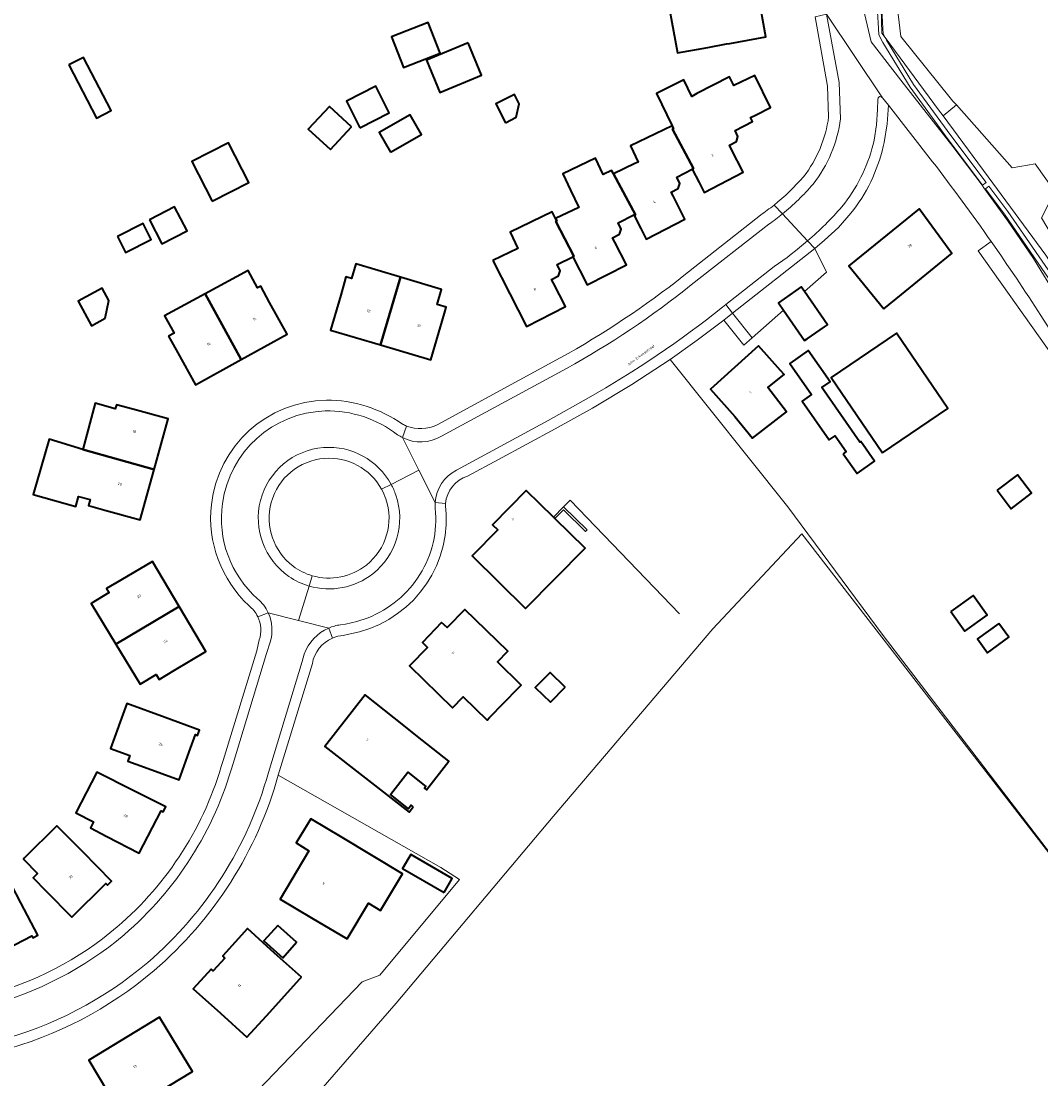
# Model space of a CAD drawing. Header units: metres. Extents: x 197700 to 204338, y 317132 to 325229.
# Tile 453 of 656: x 201123 to 201262, y 319326 to 319471. Entities that reach past the tile are written whole.
import ezdxf
from ezdxf.enums import TextEntityAlignment as Align

# ---------------------------------------------------------------- set-up
doc = ezdxf.new("R2010")
doc.units = ezdxf.units.M
for name, color, linetype, lineweight in [('B-WE-GR-BEPLANTING_CULTUUR_BODEMBEDEKKER-GV', 90, 'Continuous', 18), ('B-WE-GR-GRAS-GV', 60, 'Continuous', 13), ('B-WE-IE-TERREINAFSCHEIDING_KUNSTMATIG_HEKWERK-G', 20, 'IE-TERREINAFSCHEIDING-KUNSTMATIG', 18), ('B-WE-IE-TERREINAFSCHEIDING_KUNSTMATIG_MUUR-G', 90, 'IE-TERREINAFSCHEIDING-KUNSTMATIG-DICHT', 18), ('B-WE-OG-BEBOUWING-GV', 7, 'Continuous', 35), ('B-WE-OG-BEBOUWING-T18', 10, 'Continuous', 18), ('B-WE-OG-TERREIN_CULTUURSCHEIDING-GV', 7, 'Continuous', 18), ('B-WE-OG-TERREIN_ERF-GV', 7, 'Continuous', 18), ('B-WE-OG-TOPOGRAFIE-T18', 10, 'Continuous', 18), ('B-WE-VH-VERHARDING_BETONSTRAATSTEEN-GV', 252, 'Continuous', 18), ('B-WE-VH-VERHARDING_GESLOTEN-GV', 252, 'Continuous', 18), ('B-WE-VH-VERHARDING_OPEN-GV', 252, 'Continuous', 18), ('B-WE-VH-VERHARDING_TEGEL-GV', 252, 'Continuous', 18)]:
    doc.layers.add(name, color=color, linetype=linetype, lineweight=lineweight)
doc.styles.add('NLCS-ISO-M200-T18', font='NLCS-ISO.ttf', dxfattribs={"height": 0.36})
doc.linetypes.add('IE-TERREINAFSCHEIDING-KUNSTMATIG', pattern='A,4,[82,NLCS.SHX,S=0.75,R=90,X=0,Y=0],4,-2', length=10)
doc.linetypes.add('IE-TERREINAFSCHEIDING-KUNSTMATIG-DICHT', pattern='A,8,-1,[82,NLCS.SHX,S=0.75,R=90,X=0,Y=0],-1', length=10)

msp = doc.modelspace()

# ---------------------------------------------------------------- linework, layer by layer
at = {"layer": 'B-WE-GR-BEPLANTING_CULTUUR_BODEMBEDEKKER-GV'}
for points in [[(201254.427, 319448.461), (201254.906, 319448.821), (201250.078, 319455.245), (201245.007, 319462.199), (201241.297, 319468.261), (201241.094, 319468.647), (201240.828, 319469.152), (201240.783, 319469.877), (201240.676, 319472.497), (201240.406, 319479.282), (201240.368, 319480.226), (201240.062, 319480.135), (201240.063, 319480.115), (201239.745, 319480.04), (201240.076, 319472.479), (201240.089, 319472.165), (201240.184, 319469.846), (201240.238, 319468.986), (201240.775, 319467.965), (201244.522, 319461.846), (201249.596, 319454.888)], [(201265.061, 319433.423), (201265.555, 319433.764), (201257.904, 319444.833), (201255.295, 319448.304), (201254.815, 319447.944), (201257.417, 319444.482)]]:
    msp.add_lwpolyline(points, close=True, dxfattribs=at)
for points in [[(201164.445, 319411.08, 0.3187464), (201157.186, 319405.06)], [(201172.265, 319406.859, 0.2944588), (201164.445, 319411.08)], [(201172.841, 319405.555, 0.0434528), (201172.265, 319406.859)], [(201157.186, 319405.06, 0.3060174), (201160.166, 319396.348)], [(201170.199, 319396.51, 0.3169154), (201172.841, 319405.555)], [(201160.166, 319396.348, 0.0898514), (201162.786, 319395.044)], [(201162.786, 319395.044, 0.2436221), (201170.199, 319396.51)]]:
    msp.add_lwpolyline(points, format="xyb", dxfattribs=at)
at = {"layer": 'B-WE-GR-GRAS-GV'}
msp.add_lwpolyline([(201240.362, 319481.626), (201240.351, 319481.481), (201240.406, 319479.282), (201240.676, 319472.497), (201240.783, 319469.877), (201240.828, 319469.152), (201241.094, 319468.647), (201248.424, 319458.74), (201249.026, 319457.926), (201250.847, 319459.409), (201250.387, 319459.93), (201250.189, 319460.175), (201243.243, 319468.794), (201241.126, 319486.785), (201241.002, 319490.456)], close=True, dxfattribs=at)
for points in [[(201241.126, 319486.785), (201243.243, 319468.794), (201250.189, 319460.175), (201250.387, 319459.93), (201250.847, 319459.409), (201258.456, 319450.802), (201261.645, 319451.366), (201264.324, 319447.571), (201262.489, 319443.97), (201264.938, 319439.822), (201270.392, 319436.185), (201304.832, 319451.489), (201306.634, 319451.436), (201309.225, 319452.322), (201307.967, 319457.64), (201303.083, 319474.335)], [(201264.324, 319447.571), (201261.645, 319451.366), (201258.456, 319450.802), (201250.847, 319459.409), (201249.026, 319457.926), (201248.424, 319458.74), (201241.094, 319468.647), (201241.297, 319468.261), (201245.007, 319462.199), (201250.078, 319455.245), (201254.906, 319448.821), (201254.427, 319448.461), (201254.377, 319448.423), (201254.626, 319448.093), (201257.825, 319443.636), (201261.386, 319438.437), (201264.632, 319433.149)], [(201265.061, 319433.423), (201257.417, 319444.482), (201254.815, 319447.944), (201255.295, 319448.304), (201257.904, 319444.833), (201265.555, 319433.764)], [(201276.287, 319340.605), (201229.705, 319400.757), (201217.534, 319387.793), (201195.706, 319362.128), (201174.275, 319336.596), (201130.317, 319286.069), (201128.237, 319283.679), (201124.43, 319278.479)]]:
    msp.add_lwpolyline(points, dxfattribs=at)
at = {"layer": 'B-WE-IE-TERREINAFSCHEIDING_KUNSTMATIG_HEKWERK-G'}
for points in [[(201240.406, 319479.282), (201240.655, 319469.24), (201241.094, 319468.647)], [(201241.094, 319468.647), (201248.424, 319458.74)], [(201248.424, 319458.74), (201249.026, 319457.926)], [(201249.026, 319457.926), (201255.213, 319449.565), (201263.065, 319438.867), (201266.211, 319434.013)], [(201308.285, 319362.873), (201301.118, 319371.93), (201294.101, 319379.615), (201289.67, 319385.67), (201277.794, 319404.167), (201266.295, 319421.86), (201253.815, 319439.489)], [(201211.74, 319424.624), (201227.787, 319404.448), (201240.822, 319386.854), (201276.287, 319340.605)], [(201197.143, 319404.466), (201198.034, 319405.387), (201213.015, 319389.845)]]:
    msp.add_lwpolyline(points, dxfattribs=at)
at = {"layer": 'B-WE-IE-TERREINAFSCHEIDING_KUNSTMATIG_MUUR-G'}
for points in [[(201197.143, 319404.466), (201195.764, 319403.059)], [(201195.949, 319402.877), (201197.126, 319404.077), (201200.16, 319401.101), (201200.363, 319401.308), (201197.143, 319404.466)]]:
    msp.add_lwpolyline(points, dxfattribs=at)
at = {"layer": 'B-WE-OG-BEBOUWING-GV'}
for points in [[(201216.867, 319467.289), (201219.438, 319467.753), (201219.89, 319467.835), (201224.81, 319468.724), (201223.746, 319474.611), (201221.037, 319474.122), (201219.926, 319473.921), (201219.14, 319477.816), (201217.496, 319477.572), (201217.468, 319477.729), (201214.431, 319477.09), (201214.384, 319477.342), (201211.898, 319476.906), (201210.839, 319476.712), (201212.7, 319466.528)], [(201180.272, 319466.486), (201178.629, 319470.679), (201173.639, 319468.723), (201175.283, 319464.53)], [(201184.081, 319467.909), (201178.389, 319465.537), (201180.236, 319461.104), (201185.928, 319463.476)], [(201129.502, 319464.875), (201133.27, 319457.588), (201135.293, 319458.635), (201131.525, 319465.921)], [(201211.983, 319456.553), (201212.192, 319456.195), (201212.05, 319456.121), (201214.905, 319450.733), (201214.733, 319450.645), (201214.744, 319450.625), (201215.682, 319448.812), (201216.38, 319447.463), (201221.701, 319450.217), (201220.115, 319453.325), (201219.82, 319453.902), (201220.775, 319454.403), (201220.991, 319455.091), (201220.592, 319455.936), (201222.97, 319457.164), (201222.695, 319457.696), (201223.381, 319458.034), (201225.443, 319459.05), (201223.273, 319463.459), (201220.441, 319462.064), (201219.828, 319463.25), (201215.385, 319460.956), (201214.668, 319460.586), (201213.595, 319462.856), (201209.865, 319460.963)], [(201169.313, 319456.29), (201173.322, 319458.331), (201171.471, 319461.966), (201167.462, 319459.925)], [(201189.19, 319456.987), (201190.655, 319457.725), (201191.076, 319459.556), (201190.426, 319460.847), (201187.889, 319459.57)], [(201168.144, 319456.413), (201165.132, 319459.214), (201162.248, 319456.112), (201165.261, 319453.311)], [(201173.464, 319452.969), (201177.713, 319455.372), (201176.192, 319458.06), (201171.944, 319455.656)], [(201214.744, 319450.625), (201214.733, 319450.645), (201214.905, 319450.733), (201212.05, 319456.121), (201212.192, 319456.195), (201211.983, 319456.553), (201206.283, 319453.823), (201207.342, 319451.612), (201206.907, 319451.404), (201203.955, 319449.99), (201206.967, 319444.386), (201206.787, 319444.297), (201207.714, 319442.507), (201208.454, 319441.077), (201213.741, 319443.815), (201212.129, 319446.973), (201211.86, 319447.5), (201212.815, 319448.001), (201213.031, 319448.689), (201212.632, 319449.534)], [(201149.083, 319446.251), (201154.109, 319448.809), (201151.35, 319454.227), (201146.325, 319451.669)], [(201206.787, 319444.297), (201206.967, 319444.386), (201203.955, 319449.99), (201203.7, 319450.464), (201202.55, 319449.913), (201201.491, 319452.123), (201197.025, 319449.984), (201198.083, 319447.774), (201199.216, 319445.407), (201196.034, 319443.883), (201196.208, 319443.552), (201196.066, 319443.479), (201198.545, 319438.73), (201198.395, 319438.667), (201199.326, 319436.861), (201200.39, 319434.797), (201205.738, 319437.555), (201204.152, 319440.663), (201203.857, 319441.24), (201204.812, 319441.741), (201205.028, 319442.429), (201204.629, 319443.274), (201206.75, 319444.369)], [(201140.531, 319443.694), (201142.227, 319440.414), (201145.666, 319442.191), (201143.97, 319445.472)], [(201240.934, 319431.536), (201243.336, 319433.494), (201250.063, 319438.977), (201250.232, 319439.115), (201245.742, 319445.218), (201236.151, 319437.417)], [(201187.472, 319438.145), (201189.796, 319433.591), (201192.069, 319429.138), (201197.391, 319431.857), (201195.772, 319435.029), (201195.51, 319435.542), (201196.465, 319436.043), (201196.681, 319436.731), (201196.282, 319437.576), (201198.395, 319438.667), (201198.545, 319438.73), (201196.066, 319443.479), (201196.208, 319443.552), (201196.034, 319443.883), (201195.598, 319444.793), (201189.832, 319442.032), (201190.906, 319439.789)], [(201136.162, 319441.427), (201137.264, 319439.238), (201140.777, 319441.006), (201139.675, 319443.195)], [(201153.075, 319424.603), (201159.361, 319428.067), (201156.962, 319432.42), (201155.747, 319434.625), (201155.308, 319434.388), (201154.028, 319436.761), (201148.153, 319433.576)], [(201172.095, 319426.614), (201174.854, 319435.861), (201168.75, 319437.667), (201168.158, 319435.666), (201167.399, 319435.891), (201167.203, 319435.225), (201166.672, 319433.425), (201165.258, 319428.63)], [(201174.854, 319435.861), (201172.095, 319426.614), (201178.984, 319424.582), (201180.862, 319430.923), (201181.106, 319431.748), (201179.86, 319432.116), (201180.476, 319434.197)], [(201134.494, 319430.267), (201134.957, 319432.656), (201134.047, 319434.354), (201130.773, 319432.598), (201132.593, 319429.203)], [(201227.207, 319431.359), (201230.1, 319427.195), (201230.464, 319427.447), (201232.804, 319429.065), (201233.227, 319429.358), (201230.081, 319433.886), (201229.637, 319434.524), (201226.515, 319432.355)], [(201143.148, 319427.799), (201144.398, 319425.53), (201146.811, 319421.151), (201153.075, 319424.603), (201148.153, 319433.576), (201142.605, 319430.568), (201143.888, 319428.201)], [(201240.742, 319411.843), (201249.669, 319417.897), (201242.677, 319428.208), (201233.749, 319422.155)], [(201226.816, 319423.11), (201223.814, 319426.462), (201217.213, 319420.549), (201220.549, 319416.825), (201222.96, 319413.867), (201227.632, 319417.458), (201225.06, 319420.803), (201227.323, 319422.544)], [(201235.395, 319411.724), (201237.266, 319409.044), (201239.662, 319410.717), (201237.784, 319413.406), (201237.635, 319413.302), (201232.447, 319420.779), (201233.582, 319421.573), (201230.608, 319425.826), (201228.071, 319424.054), (201231.039, 319419.805), (201229.769, 319418.918), (201233.466, 319413.625), (201234.274, 319414.165), (201235.792, 319412.015)], [(201131.403, 319412.318), (201141.178, 319409.58), (201143.082, 319416.476), (201138.263, 319417.807), (201136.006, 319418.43), (201135.859, 319417.886), (201133.108, 319418.629)], [(201141.178, 319409.58), (201131.403, 319412.318), (201126.836, 319413.721), (201124.646, 319406.15), (201130.479, 319404.516), (201130.836, 319405.873), (201132.403, 319405.45), (201132.18, 319404.625), (201134.45, 319403.998), (201139.27, 319402.667)], [(201256.416, 319406.721), (201258.357, 319404.188), (201261.142, 319406.323), (201259.201, 319408.856)], [(201195.949, 319402.877), (201195.764, 319403.059), (201192.044, 319406.707), (201187.445, 319402.017), (201188.155, 319401.315), (201184.665, 319397.762), (201191.963, 319390.583), (201200.076, 319398.83)], [(201135.922, 319385.707), (201144.573, 319390.858), (201140.922, 319397.004), (201136.624, 319394.451), (201134.672, 319393.291), (201135.013, 319392.732), (201132.553, 319391.232)], [(201250.106, 319390.141), (201252.028, 319387.472), (201255.063, 319389.658), (201253.141, 319392.326)], [(201135.922, 319385.707), (201139.271, 319380.216), (201141.433, 319381.535), (201141.834, 319380.877), (201143.943, 319382.13), (201148.241, 319384.683), (201144.573, 319390.858)], [(201187.017, 319375.649), (201190.93, 319379.664), (201191.351, 319380.097), (201188.106, 319383.258), (201189.53, 319384.719), (201183.65, 319390.448), (201181.21, 319387.944), (201180.478, 319388.636), (201177.838, 319385.922), (201178.549, 319385.238), (201176.078, 319382.735), (201181.949, 319376.994), (201183.413, 319378.491), (201186.682, 319375.305)], [(201256.664, 319388.511), (201253.741, 319386.406), (201255.098, 319384.521), (201258.021, 319386.627)], [(201197.375, 319379.794), (201195.299, 319381.83), (201193.281, 319379.771), (201195.358, 319377.736)], [(201176.6, 319363.443), (201176.324, 319363.658), (201175.961, 319363.193), (201173.494, 319365.12), (201175.832, 319368.165), (201178.295, 319366.218), (201178.121, 319365.998), (201178.396, 319365.781), (201181.478, 319369.68), (201177.809, 319372.581), (201173.968, 319375.618), (201170.021, 319378.739), (201164.52, 319371.695), (201176.028, 319362.71)], [(201139.871, 319368.854), (201144.569, 319367.146), (201145.96, 319370.974), (201146.821, 319373.32), (201147.098, 319373.218), (201147.357, 319373.925), (201142.663, 319375.646), (201137.434, 319377.563), (201135.211, 319371.433), (201137.856, 319370.474), (201137.572, 319369.69)], [(201138.302, 319365.683), (201133.335, 319368.199), (201130.462, 319362.607), (201132.86, 319361.375), (201132.453, 319360.584), (201134.695, 319359.413), (201139.126, 319357.098), (201142.151, 319362.891), (201142.417, 319362.743), (201142.762, 319363.424)], [(201167.575, 319345.396), (201170.465, 319350.257), (201172.135, 319349.265), (201175.131, 319354.306), (201166.879, 319359.247), (201162.589, 319361.816), (201160.606, 319358.505), (201162.318, 319357.431), (201158.405, 319350.84), (201162.704, 319348.288)], [(201131.397, 319357.274), (201127.873, 319360.838), (201123.457, 319356.472), (201123.286, 319356.303), (201125.227, 319354.341), (201124.629, 319353.75), (201126.422, 319351.937), (201129.938, 319348.382), (201134.577, 319352.971), (201134.8, 319352.751), (201135.336, 319353.29)], [(201180.811, 319351.739), (201181.915, 319353.659), (201176.244, 319356.918), (201175.14, 319354.997)], [(201116.335, 319347.245), (201118.636, 319342.807), (201124.437, 319345.814), (201124.604, 319345.528), (201125.276, 319345.888), (201122.956, 319350.317), (201120.286, 319355.414), (201114.945, 319352.622), (201114.555, 319352.418), (201115.8, 319350.036), (201115.082, 319349.661)], [(201158.06, 319347.239), (201156.161, 319345.114), (201158.743, 319342.808), (201160.641, 319344.933)], [(201161.293, 319340.165), (201157.645, 319343.456), (201153.932, 319346.805), (201150.55, 319343.055), (201150.832, 319342.759), (201149.225, 319341.011), (201148.953, 319341.27), (201146.512, 319338.565), (201150.224, 319335.215), (201153.857, 319331.936), (201156.523, 319334.886), (201161.077, 319339.925)], [(201144.512, 319330.392), (201141.922, 319334.668), (201132.223, 319328.794), (201134.813, 319324.518), (201136.712, 319321.383), (201146.411, 319327.258)]]:
    msp.add_lwpolyline(points, close=True, dxfattribs=at)
at = {"layer": 'B-WE-OG-TERREIN_CULTUURSCHEIDING-GV'}
msp.add_lwpolyline([(201240.775, 319467.965), (201240.238, 319468.986), (201240.184, 319469.846), (201240.089, 319472.165), (201238.298, 319471.919), (201239.211, 319468.044), (201243.25, 319462.823), (201250.362, 319453.736), (201254.377, 319448.423), (201254.427, 319448.461), (201249.596, 319454.888), (201244.522, 319461.846)], close=True, dxfattribs=at)
for points in [[(201255.606, 319440.744), (201253.815, 319439.489)], [(201253.815, 319439.489), (201266.295, 319421.86), (201277.794, 319404.167), (201289.67, 319385.67), (201294.101, 319379.615), (201301.118, 319371.93), (201308.285, 319362.873), (201308.808, 319362.213), (201309.817, 319362.946), (201305.935, 319367.443)]]:
    msp.add_lwpolyline(points, dxfattribs=at)
msp.add_lwpolyline([(201262.399, 319430.628, 0.0097645), (201255.606, 319440.744)], format="xyb", dxfattribs=at)
at = {"layer": 'B-WE-OG-TERREIN_ERF-GV'}
for points in [[(201219.438, 319467.753), (201216.867, 319467.289), (201212.7, 319466.528), (201210.839, 319476.712), (201211.898, 319476.906), (201210.79, 319482.953), (201210.001, 319487.262), (201218.427, 319488.806), (201218.629, 319487.704), (201219.166, 319484.769), (201219.315, 319483.953), (201222.885, 319484.625), (201223.995, 319478.73), (201220.329, 319478.04), (201219.14, 319477.816), (201219.926, 319473.921), (201221.037, 319474.122), (201223.746, 319474.611), (201224.81, 319468.724), (201219.89, 319467.835)], [(201180.272, 319466.486), (201175.283, 319464.53), (201173.639, 319468.723), (201178.629, 319470.679)], [(201178.389, 319465.537), (201184.081, 319467.909), (201185.928, 319463.476), (201180.236, 319461.104)], [(201133.27, 319457.588), (201129.502, 319464.875), (201131.525, 319465.921), (201135.293, 319458.635)], [(201215.385, 319460.956), (201219.828, 319463.25), (201220.441, 319462.064), (201223.273, 319463.459), (201225.443, 319459.05), (201223.381, 319458.034), (201222.695, 319457.696), (201222.97, 319457.164), (201220.592, 319455.936), (201220.991, 319455.091), (201220.775, 319454.403), (201219.82, 319453.902), (201220.115, 319453.325), (201221.701, 319450.217), (201216.38, 319447.463), (201215.682, 319448.812), (201214.744, 319450.625), (201212.632, 319449.534), (201213.031, 319448.689), (201212.815, 319448.001), (201211.86, 319447.5), (201212.129, 319446.973), (201213.741, 319443.815), (201208.454, 319441.077), (201207.714, 319442.507), (201206.787, 319444.297), (201206.75, 319444.369), (201204.629, 319443.274), (201205.028, 319442.429), (201204.812, 319441.741), (201203.857, 319441.24), (201204.152, 319440.663), (201205.738, 319437.555), (201200.39, 319434.797), (201199.326, 319436.861), (201198.395, 319438.667), (201196.282, 319437.576), (201196.681, 319436.731), (201196.465, 319436.043), (201195.51, 319435.542), (201195.772, 319435.029), (201197.391, 319431.857), (201192.069, 319429.138), (201189.796, 319433.591), (201187.472, 319438.145), (201190.906, 319439.789), (201189.832, 319442.032), (201195.598, 319444.793), (201196.034, 319443.883), (201199.216, 319445.407), (201198.083, 319447.774), (201197.025, 319449.984), (201201.491, 319452.123), (201202.55, 319449.913), (201203.7, 319450.464), (201203.955, 319449.99), (201206.907, 319451.404), (201207.342, 319451.612), (201206.283, 319453.823), (201211.983, 319456.553), (201209.865, 319460.963), (201213.595, 319462.856), (201214.668, 319460.586)], [(201173.322, 319458.331), (201169.313, 319456.29), (201167.462, 319459.925), (201171.471, 319461.966)], [(201190.655, 319457.725), (201189.19, 319456.987), (201187.889, 319459.57), (201190.426, 319460.847), (201191.076, 319459.556)], [(201165.132, 319459.214), (201168.144, 319456.413), (201165.261, 319453.311), (201162.248, 319456.112)], [(201177.713, 319455.372), (201173.464, 319452.969), (201171.944, 319455.656), (201176.192, 319458.06)], [(201154.109, 319448.809), (201149.083, 319446.251), (201146.325, 319451.669), (201151.35, 319454.227)], [(201142.227, 319440.414), (201140.531, 319443.694), (201143.97, 319445.472), (201145.666, 319442.191)], [(201243.336, 319433.494), (201240.934, 319431.536), (201236.151, 319437.417), (201245.742, 319445.218), (201250.232, 319439.115), (201250.063, 319438.977)], [(201137.264, 319439.238), (201136.162, 319441.427), (201139.675, 319443.195), (201140.777, 319441.006)], [(201144.398, 319425.53), (201143.148, 319427.799), (201143.888, 319428.201), (201142.605, 319430.568), (201148.153, 319433.576), (201154.028, 319436.761), (201155.308, 319434.388), (201155.747, 319434.625), (201156.962, 319432.42), (201159.361, 319428.067), (201153.075, 319424.603), (201146.811, 319421.151)], [(201172.095, 319426.614), (201165.258, 319428.63), (201166.672, 319433.425), (201167.203, 319435.225), (201167.399, 319435.891), (201168.158, 319435.666), (201168.75, 319437.667), (201174.854, 319435.861), (201180.476, 319434.197), (201179.86, 319432.116), (201181.106, 319431.748), (201180.862, 319430.923), (201178.984, 319424.582)], [(201134.957, 319432.656), (201134.494, 319430.267), (201132.593, 319429.203), (201130.773, 319432.598), (201134.047, 319434.354)], [(201240.742, 319411.843), (201233.749, 319422.155), (201242.677, 319428.208), (201249.669, 319417.897)], [(201223.814, 319426.462), (201226.816, 319423.11), (201227.323, 319422.544), (201225.06, 319420.803), (201227.632, 319417.458), (201222.96, 319413.867), (201220.549, 319416.825), (201217.213, 319420.549)], [(201237.784, 319413.406), (201239.662, 319410.717), (201237.266, 319409.044), (201235.395, 319411.724), (201235.792, 319412.015), (201234.274, 319414.165), (201233.466, 319413.625), (201229.769, 319418.918), (201231.039, 319419.805), (201228.071, 319424.054), (201230.608, 319425.826), (201233.582, 319421.573), (201232.447, 319420.779), (201237.635, 319413.302)], [(201130.836, 319405.873), (201130.479, 319404.516), (201124.646, 319406.15), (201126.836, 319413.721), (201131.403, 319412.318), (201133.108, 319418.629), (201135.859, 319417.886), (201136.006, 319418.43), (201138.263, 319417.807), (201143.082, 319416.476), (201141.178, 319409.58), (201139.27, 319402.667), (201134.45, 319403.998), (201132.18, 319404.625), (201132.403, 319405.45)], [(201258.357, 319404.188), (201256.416, 319406.721), (201259.201, 319408.856), (201261.142, 319406.323)], [(201195.764, 319403.059), (201195.949, 319402.877), (201200.076, 319398.83), (201191.963, 319390.583), (201184.665, 319397.762), (201188.155, 319401.315), (201187.445, 319402.017), (201192.044, 319406.707)], [(201141.834, 319380.877), (201141.433, 319381.535), (201139.271, 319380.216), (201135.922, 319385.707), (201132.553, 319391.232), (201135.013, 319392.732), (201134.672, 319393.291), (201136.624, 319394.451), (201140.922, 319397.004), (201144.573, 319390.858), (201148.241, 319384.683), (201143.943, 319382.13)], [(201252.028, 319387.472), (201250.106, 319390.141), (201253.141, 319392.326), (201255.063, 319389.658)], [(201190.93, 319379.664), (201187.017, 319375.649), (201186.682, 319375.305), (201183.413, 319378.491), (201181.949, 319376.994), (201176.078, 319382.735), (201178.549, 319385.238), (201177.838, 319385.922), (201180.478, 319388.636), (201181.21, 319387.944), (201183.65, 319390.448), (201189.53, 319384.719), (201188.106, 319383.258), (201191.351, 319380.097)], [(201253.741, 319386.406), (201256.664, 319388.511), (201258.021, 319386.627), (201255.098, 319384.521)], [(201195.299, 319381.83), (201197.375, 319379.794), (201195.358, 319377.736), (201193.281, 319379.771)], [(201178.396, 319365.781), (201178.121, 319365.998), (201178.295, 319366.218), (201175.832, 319368.165), (201173.494, 319365.12), (201175.961, 319363.193), (201176.324, 319363.658), (201176.6, 319363.443), (201176.028, 319362.71), (201164.52, 319371.695), (201170.021, 319378.739), (201173.968, 319375.618), (201177.809, 319372.581), (201181.478, 319369.68)], [(201142.663, 319375.646), (201147.357, 319373.925), (201147.098, 319373.218), (201146.821, 319373.32), (201145.96, 319370.974), (201144.569, 319367.146), (201139.871, 319368.854), (201137.572, 319369.69), (201137.856, 319370.474), (201135.211, 319371.433), (201137.434, 319377.563)], [(201133.335, 319368.199), (201138.302, 319365.683), (201142.762, 319363.424), (201142.417, 319362.743), (201142.151, 319362.891), (201139.126, 319357.098), (201134.695, 319359.413), (201132.453, 319360.584), (201132.86, 319361.375), (201130.462, 319362.607)], [(201175.131, 319354.306), (201172.135, 319349.265), (201170.465, 319350.257), (201167.575, 319345.396), (201162.704, 319348.288), (201158.405, 319350.84), (201162.318, 319357.431), (201160.606, 319358.505), (201162.589, 319361.816), (201166.879, 319359.247)], [(201127.873, 319360.838), (201131.397, 319357.274), (201135.336, 319353.29), (201134.8, 319352.751), (201134.577, 319352.971), (201129.938, 319348.382), (201126.422, 319351.937), (201124.629, 319353.75), (201125.227, 319354.341), (201123.286, 319356.303), (201123.457, 319356.472)], [(201181.915, 319353.659), (201180.811, 319351.739), (201175.14, 319354.997), (201176.244, 319356.918)], [(201122.956, 319350.317), (201125.276, 319345.888), (201124.604, 319345.528), (201124.437, 319345.814), (201118.636, 319342.807), (201116.335, 319347.245), (201115.082, 319349.661), (201115.8, 319350.036), (201114.555, 319352.418), (201114.945, 319352.622), (201120.286, 319355.414)], [(201156.161, 319345.114), (201158.06, 319347.239), (201160.641, 319344.933), (201158.743, 319342.808)], [(201157.645, 319343.456), (201161.293, 319340.165), (201161.077, 319339.925), (201156.523, 319334.886), (201153.857, 319331.936), (201150.224, 319335.215), (201146.512, 319338.565), (201148.953, 319341.27), (201149.225, 319341.011), (201150.832, 319342.759), (201150.55, 319343.055), (201153.932, 319346.805)], [(201134.813, 319324.518), (201132.223, 319328.794), (201141.922, 319334.668), (201144.512, 319330.392), (201146.411, 319327.258), (201136.712, 319321.383)]]:
    msp.add_lwpolyline(points, close=True, dxfattribs=at)
for points in [[(201233.385, 319457.807), (201233.232, 319461.987), (201231.548, 319471.48)], [(201247.596, 319451.657), (201241.553, 319459.379), (201241.369, 319456.825), (201240.975, 319454.295), (201240.836, 319453.712)], [(201213.577, 319436.074), (201224.05, 319444.34)], [(201236.417, 319444.603), (201234.734, 319442.661), (201232.843, 319440.922), (201231.498, 319439.788)], [(201130.317, 319286.069), (201174.275, 319336.596), (201195.706, 319362.128), (201217.534, 319387.793), (201229.705, 319400.757), (201276.287, 319340.605), (201276.407, 319340.451), (201276.933, 319339.771), (201308.211, 319361.779), (201308.808, 319362.213), (201308.285, 319362.873), (201301.118, 319371.93), (201294.101, 319379.615), (201289.67, 319385.67), (201277.794, 319404.167), (201266.295, 319421.86), (201253.815, 319439.489), (201255.606, 319440.744)], [(201231.498, 319439.788), (201233.09, 319436.532), (201230.081, 319433.886), (201233.227, 319429.358), (201232.804, 319429.065), (201230.464, 319427.447), (201230.1, 319427.195), (201227.207, 319431.359), (201222.913, 319427.583), (201221.814, 319426.58), (201219.041, 319429.976), (201215.431, 319427.243), (201211.74, 319424.624), (201206.495, 319421.184), (201201.11, 319417.972), (201195.998, 319415.128), (201188.247, 319410.951), (201184.03, 319408.675)], [(201179.873, 319415.663), (201196.687, 319424.816)], [(201180.991, 319404.558), (201181.1, 319403.514)], [(201150.59, 319369.781), (201155.212, 319384.78), (201155.538, 319386.264)], [(201167.786, 319387.064), (201167.025, 319386.88)], [(201162.798, 319383.033), (201158.139, 319367.779), (201180.383, 319355.15), (201182.902, 319353.493), (201172.014, 319340.421), (201169.597, 319339.502), (201155.412, 319324.717)], [(201155.412, 319324.717), (201169.597, 319339.502), (201172.014, 319340.421), (201182.902, 319353.493), (201180.383, 319355.15), (201158.139, 319367.779)]]:
    msp.add_lwpolyline(points, dxfattribs=at)
for points in [[(201229.956, 319449.594, 0.1309843), (201233.385, 319457.807)], [(201240.836, 319453.712, -0.1141042), (201236.417, 319444.603)], [(201255.606, 319440.744, 0.0109489), (201247.596, 319451.657)], [(201225.919, 319445.727, 0.0442609), (201229.956, 319449.594)], [(201224.05, 319444.34, 0.0182993), (201225.919, 319445.727)], [(201196.687, 319424.816, 0.0405815), (201213.577, 319436.074)], [(201148.99, 319404.792, -0.3758267), (201164.723, 319419.067)], [(201164.723, 319419.067, -0.1529798), (201175.114, 319415.771)], [(201175.114, 319415.771, 0.0284721), (201175.675, 319415.516)], [(201175.675, 319415.516, 0.2046541), (201179.873, 319415.663)], [(201184.03, 319408.675, 0.3062788), (201181.005, 319404.9)], [(201154.121, 319390.952, -0.2366762), (201148.99, 319404.792)], [(201181.005, 319404.9, 0.0179946), (201180.991, 319404.558)], [(201181.1, 319403.514, -0.3772237), (201167.786, 319387.064)], [(201155.342, 319389.443, 0.1165773), (201154.121, 319390.952)], [(201155.538, 319386.264, 0.1957104), (201155.342, 319389.443)], [(201165.535, 319386.518, 0.2550802), (201162.798, 319383.033)], [(201167.025, 319386.88, 0.0832021), (201165.535, 319386.518)], [(201136.123, 319347.028, 0.1490533), (201150.59, 319369.781)], [(201158.139, 319367.779, -0.1487598), (201141.174, 319341.066)], [(201097.729, 319336.947, 0.227769), (201136.123, 319347.028)], [(201141.174, 319341.066, -0.2281566), (201096.325, 319329.291)]]:
    msp.add_lwpolyline(points, format="xyb", dxfattribs=at)
at = {"layer": 'B-WE-VH-VERHARDING_BETONSTRAATSTEEN-GV'}
for points in [[(201239.461, 319454.009), (201239.593, 319454.588), (201239.913, 319456.686), (201240.057, 319458.804), (201240.109, 319460.163), (201240.175, 319460.384), (201240.323, 319460.563), (201240.56, 319460.512), (201240.767, 319460.383), (201233.074, 319471.838), (201234.831, 319462.481), (201235.014, 319457.522)], [(201227.065, 319444.507), (201230.517, 319440.832)], [(201230.517, 319440.832), (201227.065, 319444.507)], [(201225.212, 319443.102), (201214.606, 319434.796)], [(201218.879, 319431.749), (201219.338, 319432.11), (201225.947, 319437.302)], [(201197.544, 319423.366), (201180.462, 319414.106)], [(201182.515, 319409.493), (201195.024, 319416.281), (201200.543, 319419.346)], [(201173.569, 319407.531), (201177.363, 319409.488), (201175.135, 319413.922)], [(201175.135, 319413.922), (201177.363, 319409.488), (201179.592, 319405.054)], [(201179.592, 319405.054), (201177.363, 319409.488), (201173.569, 319407.531)], [(201156.776, 319389.955), (201160.906, 319388.92), (201162.354, 319393.633)], [(201162.354, 319393.633), (201160.906, 319388.92), (201165.034, 319387.886)], [(201165.034, 319387.886), (201160.906, 319388.92), (201156.776, 319389.955)], [(201166.65, 319388.334), (201167.327, 319388.442), (201168.897, 319388.764), (201170.41, 319389.298)], [(201157.019, 319385.975), (201156.549, 319384.404), (201151.955, 319369.367)], [(201156.787, 319368.137), (201161.422, 319383.328), (201161.685, 319384.301)]]:
    msp.add_lwpolyline(points, dxfattribs=at)
for points in [[(201235.014, 319457.522, -0.1334097), (201231.257, 319448.589)], [(201235.208, 319445.493, 0.1095607), (201239.461, 319454.009)], [(201231.257, 319448.589, -0.044224), (201227.065, 319444.507)], [(201230.517, 319440.832, 0.0333595), (201235.208, 319445.493)], [(201227.065, 319444.507, -0.0174495), (201225.212, 319443.102)], [(201225.947, 319437.302, 0.0290376), (201230.517, 319440.832)], [(201214.606, 319434.796, -0.0414335), (201197.544, 319423.366)], [(201200.543, 319419.346, 0.0380503), (201218.879, 319431.749)], [(201164.554, 319417.573, 0.3661124), (201150.502, 319404.923)], [(201174.451, 319414.323, 0.1717318), (201164.554, 319417.573)], [(201175.135, 319413.922, -0.0356086), (201174.451, 319414.323)], [(201180.462, 319414.106, -0.2523164), (201175.135, 319413.922)], [(201155.703, 319405.321, -0.3211783), (201164.336, 319412.566)], [(201164.336, 319412.566, -0.2955917), (201173.569, 319407.531)], [(201179.592, 319405.054, -0.2600338), (201182.515, 319409.493)], [(201173.569, 319407.531, -0.0411504), (201174.208, 319406.079)], [(201150.502, 319404.923, 0.2501244), (201155.305, 319391.886)], [(201159.595, 319394.951, -0.3130098), (201155.703, 319405.321)], [(201174.208, 319406.079, -0.3210488), (201171.057, 319395.309)], [(201179.591, 319404.26, -0.0365311), (201179.592, 319405.054)], [(201177.514, 319395.213, 0.1710403), (201179.591, 319404.26)], [(201162.354, 319393.633, -0.0796993), (201159.595, 319394.951)], [(201171.057, 319395.309, -0.2430387), (201162.354, 319393.633)], [(201170.41, 319389.298, 0.1596975), (201177.514, 319395.213)], [(201155.305, 319391.886, -0.1109898), (201156.776, 319389.955)], [(201156.776, 319389.955, -0.1866018), (201157.019, 319385.975)], [(201161.685, 319384.301, -0.2088296), (201165.034, 319387.886)], [(201165.034, 319387.886, -0.068628), (201166.65, 319388.334)], [(201151.955, 319369.367, -0.148394), (201137.058, 319345.948)], [(201140.305, 319342.174, 0.1483388), (201156.787, 319368.137)], [(201137.058, 319345.948, -0.2260858), (201097.512, 319335.559)], [(201096.594, 319330.665, 0.227047), (201140.305, 319342.174)]]:
    msp.add_lwpolyline(points, format="xyb", dxfattribs=at)
at = {"layer": 'B-WE-VH-VERHARDING_GESLOTEN-GV'}
for points in [[(201262.399, 319430.628), (201271.044, 319417.157), (201274.317, 319412.168), (201276.972, 319413.815), (201268.901, 319426.201), (201268.842, 319426.292), (201264.632, 319433.149), (201261.386, 319438.437), (201257.825, 319443.636), (201254.626, 319448.093), (201254.377, 319448.423), (201250.362, 319453.736), (201243.25, 319462.823), (201239.211, 319468.044), (201238.298, 319471.919), (201236.562, 319479.285), (201234.405, 319488.441), (201234.255, 319489.176), (201233.616, 319492.303), (201232.992, 319496.195), (201232.213, 319502.165), (201231.95, 319503.778), (201231.747, 319505.401)], [(201233.074, 319471.838), (201240.767, 319460.383), (201241.553, 319459.379), (201247.596, 319451.657)]]:
    msp.add_lwpolyline(points, dxfattribs=at)
for points in [[(201247.596, 319451.657, -0.0109489), (201255.606, 319440.744)], [(201255.606, 319440.744, -0.0097645), (201262.399, 319430.628)]]:
    msp.add_lwpolyline(points, format="xyb", dxfattribs=at)
at = {"layer": 'B-WE-VH-VERHARDING_OPEN-GV'}
for points in [[(201225.947, 319437.302), (201219.338, 319432.11), (201220.263, 319430.938), (201231.498, 319439.788)], [(201231.498, 319439.788), (201230.517, 319440.832)]]:
    msp.add_lwpolyline(points, dxfattribs=at)
for points in [[(201230.081, 319433.886), (201233.09, 319436.532), (201231.498, 319439.788), (201220.263, 319430.938), (201222.913, 319427.583), (201227.207, 319431.359), (201226.515, 319432.355), (201229.637, 319434.524)], [(201220.263, 319430.938), (201219.041, 319429.976), (201221.814, 319426.58), (201222.913, 319427.583)]]:
    msp.add_lwpolyline(points, close=True, dxfattribs=at)
msp.add_lwpolyline([(201230.517, 319440.832, -0.0290376), (201225.947, 319437.302)], format="xyb", dxfattribs=at)
at = {"layer": 'B-WE-VH-VERHARDING_TEGEL-GV'}
for points in [[(201235.014, 319457.522), (201234.831, 319462.481), (201233.074, 319471.838), (201231.548, 319471.48), (201233.232, 319461.987), (201233.385, 319457.807)], [(201240.836, 319453.712), (201240.975, 319454.295), (201241.369, 319456.825), (201241.553, 319459.379), (201240.767, 319460.383), (201240.56, 319460.512), (201240.323, 319460.563), (201240.175, 319460.384), (201240.109, 319460.163), (201240.057, 319458.804), (201239.913, 319456.686), (201239.593, 319454.588), (201239.461, 319454.009)], [(201225.919, 319445.727), (201227.065, 319444.507)], [(201227.065, 319444.507), (201225.919, 319445.727)], [(201224.05, 319444.34), (201213.577, 319436.074)], [(201230.517, 319440.832), (201231.498, 319439.788), (201232.843, 319440.922), (201234.734, 319442.661), (201236.417, 319444.603)], [(201214.606, 319434.796), (201225.212, 319443.102)], [(201184.03, 319408.675), (201188.247, 319410.951), (201195.998, 319415.128), (201201.11, 319417.972), (201206.495, 319421.184), (201211.74, 319424.624), (201215.431, 319427.243), (201219.041, 319429.976), (201220.263, 319430.938), (201219.338, 319432.11)], [(201219.338, 319432.11), (201218.879, 319431.749)], [(201196.687, 319424.816), (201179.873, 319415.663)], [(201180.462, 319414.106), (201197.544, 319423.366)], [(201200.543, 319419.346), (201195.024, 319416.281), (201182.515, 319409.493)], [(201175.135, 319413.922), (201175.675, 319415.516)], [(201175.675, 319415.516), (201175.135, 319413.922)], [(201172.265, 319406.859), (201173.569, 319407.531)], [(201173.569, 319407.531), (201172.265, 319406.859)], [(201181.005, 319404.9), (201179.592, 319405.054)], [(201179.592, 319405.054), (201181.005, 319404.9)], [(201181.1, 319403.514), (201180.991, 319404.558)], [(201162.354, 319393.633), (201162.786, 319395.044)], [(201162.786, 319395.044), (201162.354, 319393.633)], [(201155.342, 319389.443), (201156.776, 319389.955)], [(201156.776, 319389.955), (201155.342, 319389.443)], [(201170.41, 319389.298), (201168.897, 319388.764), (201167.327, 319388.442), (201166.65, 319388.334)], [(201165.034, 319387.886), (201165.535, 319386.518)], [(201165.535, 319386.518), (201165.034, 319387.886)], [(201155.538, 319386.264), (201155.212, 319384.78), (201150.59, 319369.781)], [(201151.955, 319369.367), (201156.549, 319384.404), (201157.019, 319385.975)], [(201167.025, 319386.88), (201167.786, 319387.064)], [(201161.685, 319384.301), (201161.422, 319383.328), (201156.787, 319368.137)], [(201158.139, 319367.779), (201162.798, 319383.033)]]:
    msp.add_lwpolyline(points, dxfattribs=at)
for points in [[(201233.385, 319457.807, -0.1309843), (201229.956, 319449.594)], [(201231.257, 319448.589, 0.1334097), (201235.014, 319457.522)], [(201239.461, 319454.009, -0.1095607), (201235.208, 319445.493)], [(201236.417, 319444.603, 0.1141042), (201240.836, 319453.712)], [(201229.956, 319449.594, -0.0442609), (201225.919, 319445.727)], [(201227.065, 319444.507, 0.044224), (201231.257, 319448.589)], [(201225.919, 319445.727, -0.0182993), (201224.05, 319444.34)], [(201235.208, 319445.493, -0.0333595), (201230.517, 319440.832)], [(201225.212, 319443.102, 0.0174495), (201227.065, 319444.507)], [(201213.577, 319436.074, -0.0405815), (201196.687, 319424.816)], [(201197.544, 319423.366, 0.0414335), (201214.606, 319434.796)], [(201218.879, 319431.749, -0.0380503), (201200.543, 319419.346)], [(201164.723, 319419.067, 0.3758267), (201148.99, 319404.792)], [(201175.114, 319415.771, 0.1529798), (201164.723, 319419.067)], [(201150.502, 319404.923, -0.3661124), (201164.554, 319417.573)], [(201164.554, 319417.573, -0.1717318), (201174.451, 319414.323)], [(201175.675, 319415.516, -0.0284721), (201175.114, 319415.771)], [(201179.873, 319415.663, -0.2046541), (201175.675, 319415.516)], [(201174.451, 319414.323, 0.0356086), (201175.135, 319413.922)], [(201175.135, 319413.922, 0.2523164), (201180.462, 319414.106)], [(201164.336, 319412.566, 0.3211783), (201155.703, 319405.321)], [(201173.569, 319407.531, 0.2955917), (201164.336, 319412.566)], [(201157.186, 319405.06, -0.3187464), (201164.445, 319411.08)], [(201164.445, 319411.08, -0.2944588), (201172.265, 319406.859)], [(201182.515, 319409.493, 0.2600338), (201179.592, 319405.054)], [(201181.005, 319404.9, -0.3062788), (201184.03, 319408.675)], [(201172.265, 319406.859, -0.0434528), (201172.841, 319405.555)], [(201174.208, 319406.079, 0.0411504), (201173.569, 319407.531)], [(201148.99, 319404.792, 0.2366762), (201154.121, 319390.952)], [(201155.305, 319391.886, -0.2501244), (201150.502, 319404.923)], [(201155.703, 319405.321, 0.3130098), (201159.595, 319394.951)], [(201160.166, 319396.348, -0.3060174), (201157.186, 319405.06)], [(201172.841, 319405.555, -0.3169154), (201170.199, 319396.51)], [(201171.057, 319395.309, 0.3210488), (201174.208, 319406.079)], [(201179.592, 319405.054, 0.0365311), (201179.591, 319404.26)], [(201180.991, 319404.558, -0.0179946), (201181.005, 319404.9)], [(201167.786, 319387.064, 0.3772237), (201181.1, 319403.514)], [(201179.591, 319404.26, -0.1710403), (201177.514, 319395.213)], [(201162.786, 319395.044, -0.0898514), (201160.166, 319396.348)], [(201170.199, 319396.51, -0.2436221), (201162.786, 319395.044)], [(201159.595, 319394.951, 0.0796993), (201162.354, 319393.633)], [(201162.354, 319393.633, 0.2430387), (201171.057, 319395.309)], [(201177.514, 319395.213, -0.1596975), (201170.41, 319389.298)], [(201156.776, 319389.955, 0.1109898), (201155.305, 319391.886)], [(201154.121, 319390.952, -0.1165773), (201155.342, 319389.443)], [(201155.342, 319389.443, -0.1957104), (201155.538, 319386.264)], [(201157.019, 319385.975, 0.1866018), (201156.776, 319389.955)], [(201165.034, 319387.886, 0.2088296), (201161.685, 319384.301)], [(201166.65, 319388.334, 0.068628), (201165.034, 319387.886)], [(201162.798, 319383.033, -0.2550802), (201165.535, 319386.518)], [(201165.535, 319386.518, -0.0832021), (201167.025, 319386.88)], [(201150.59, 319369.781, -0.1490533), (201136.123, 319347.028)], [(201137.058, 319345.948, 0.148394), (201151.955, 319369.367)], [(201156.787, 319368.137, -0.1483388), (201140.305, 319342.174)], [(201141.174, 319341.066, 0.1487598), (201158.139, 319367.779)], [(201136.123, 319347.028, -0.227769), (201097.729, 319336.947)], [(201097.512, 319335.559, 0.2260858), (201137.058, 319345.948)], [(201140.305, 319342.174, -0.227047), (201096.594, 319330.665)], [(201096.325, 319329.291, 0.2281566), (201141.174, 319341.066)]]:
    msp.add_lwpolyline(points, format="xyb", dxfattribs=at)

# ---------------------------------------------------------------- texts
at = {"layer": 'B-WE-OG-BEBOUWING-T18', "style": 'NLCS-ISO-M200-T18'}
for s, rotation, p in [('2', 27.3, (201217.514, 319452.554)), ('4', 27.3, (201209.569, 319446.159)), ('6', 27.2, (201201.537, 319439.889)), ('38', 36.3, (201244.5, 319440.156)), ('8', 27, (201193.223, 319434.219)), ('12', 343.6, (201170.495, 319431.256)), ('14', 28.8, (201154.908, 319430.18)), ('10', 343.6, (201177.358, 319429.232)), ('16', 28.8, (201148.626, 319426.719)), ('1', 41.8, (201222.711, 319420.104)), ('18', 344.6, (201138.46, 319414.765)), ('20', 344.6, (201136.479, 319407.59)), ('22', 30.7, (201139.098, 319392.243)), ('24', 30.7, (201142.757, 319386.083)), ('5', 315.8, (201182.02, 319384.484)), ('26', 340.1, (201142.075, 319371.994)), ('7', 322.1, (201170.28, 319372.571)), ('28', 332.5, (201137.288, 319362.22)), ('30', 44.6, (201129.763, 319353.835)), ('9', 329.3, (201164.317, 319352.963)), ('11', 317.5, (201152.818, 319339.009)), ('13', 31.2, (201138.544, 319327.946))]:
    msp.add_text(s, height=0.36, rotation=rotation, dxfattribs=at).set_placement(p, align=Align.MIDDLE)
msp.add_text('3', height=0.36, dxfattribs=at).set_placement((201190.169, 319402.74), align=Align.MIDDLE)
at = {"layer": 'B-WE-OG-TOPOGRAFIE-T18', "style": 'NLCS-ISO-M200-T18'}
msp.add_text('John Erkensstraat', height=0.36, rotation=36.7, dxfattribs=at).set_placement((201207.742, 319425.205), align=Align.MIDDLE)

doc.saveas('drawing.dxf')
